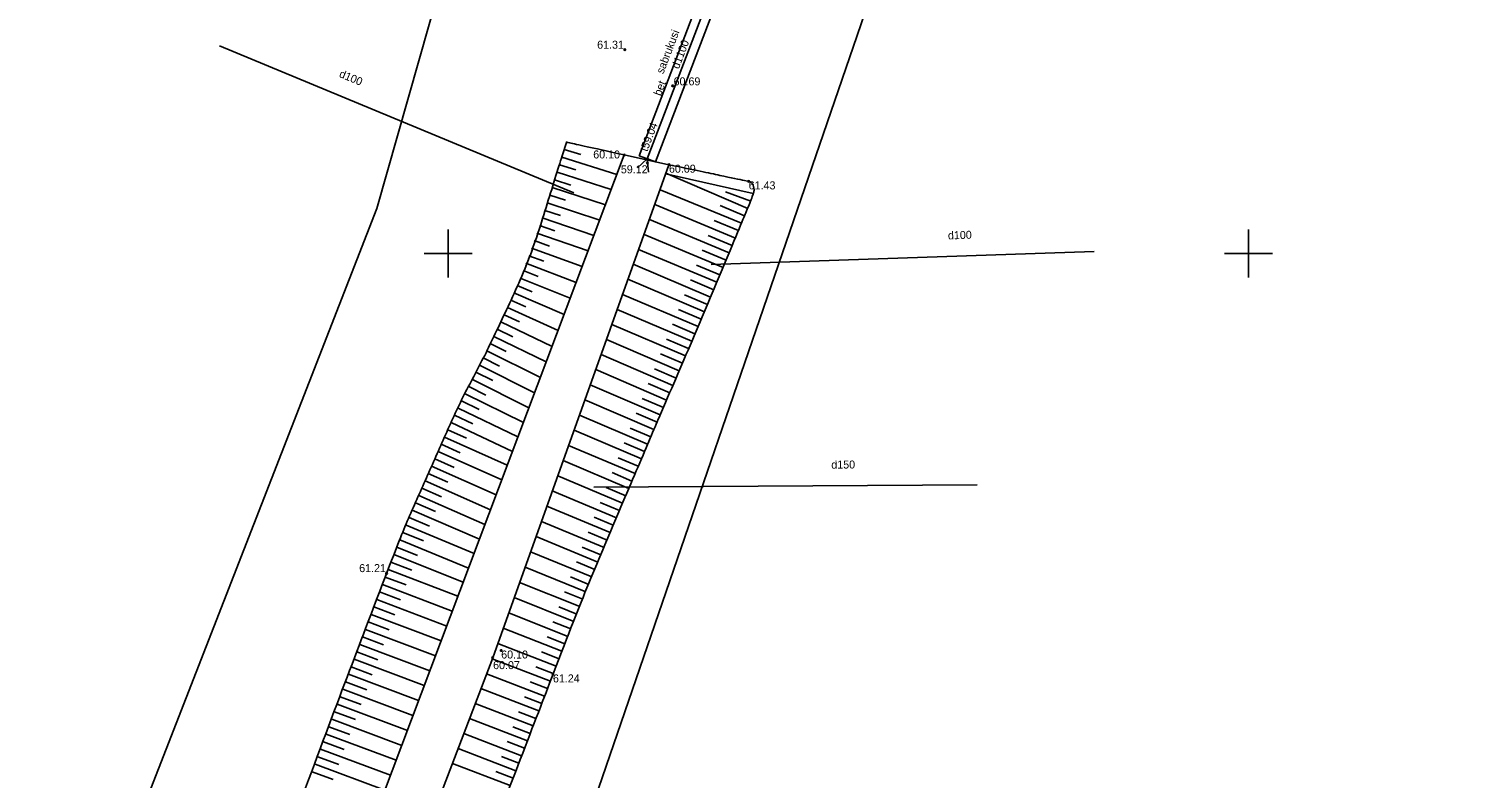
# Model space of a CAD drawing. Extents: x 616607 to 617499, y 408385 to 409695.
# Drawn here: x 617123.8 to 617213.5, y 408917.2 to 408964 of the extents above; entities that cross this region are included whole.
import ezdxf

# ---------------------------------------------------------------- set-up
doc = ezdxf.new("R2010")
doc.units = 0
for name, color, linetype in [('DREN_VADP_####_####_#', 7, 'Continuous'), ('DREN_VADP_####_TKST_#', 7, 'Continuous'), ('GEOD_ELEM_####_####_#', 7, 'Continuous'), ('HIDG_GRAV_####_####_#', 7, 'Continuous'), ('HIDT_CAUR_####_####_#', 7, 'Continuous'), ('HIDT_CAUR_####_TKST_#', 7, 'Continuous'), ('HIDT_CAUR_KONT_####_#', 7, 'Continuous'), ('HIDT_ELEM_####_####_#', 7, 'Continuous'), ('RAMI_UZMR_####_####_#', 7, 'Continuous'), ('RELJ_AATZ_####_TKST_#', 7, 'Continuous'), ('RELJ_ELEM_####_####_#', 7, 'Continuous'), ('RELJ_NOGA_####_####_#', 7, 'Continuous')]:
    doc.layers.add(name, color=color, linetype=linetype)

# ---------------------------------------------------------------- blocks, each defined once
blk = doc.blocks.new('PKT')
at = {"layer": 'RELJ_ELEM_####_####_#'}
blk.add_circle((0, 0), 0.05, dxfattribs=at)
blk = doc.blocks.new('CAURT')
at = {"layer": 'HIDT_ELEM_####_####_#'}
blk.add_lwpolyline([(0.75, -0.374), (0, 0), (0.75, 0.376)], dxfattribs=at)
blk = doc.blocks.new('KRUSTS')
at = {"layer": 'GEOD_ELEM_####_####_#'}
for p, q in [((0, 1.5), (0, 0)), ((-1.5, 0), (0, 0)), ((0, 0), (0, -1.5)), ((0, 0), (1.5, 0))]:
    blk.add_line(p, q, dxfattribs=at)

msp = doc.modelspace()

# ---------------------------------------------------------------- linework, layer by layer
at = {"layer": 'DREN_VADP_####_####_#'}
for points in [[(617157.846, 408953.792), (617135.724, 408962.968)], [(617166.424, 408949.302), (617190.36, 408950.126)], [(617159.093, 408935.401), (617183.042, 408935.548)]]:
    msp.add_lwpolyline(points, dxfattribs=at)
at = {"layer": 'HIDG_GRAV_####_####_#'}
msp.add_lwpolyline([(616957.708, 408604.801), (616964.717, 408618.582), (616997.814, 408672.816), (617082.506, 408751.106), (617088.497, 408760.889), (617116.937, 408835.934), (617137.451, 408884.548), (617152.78, 408924.733), (617163.79, 408955.542), (617160.997, 408956.152), (617115.742, 408836.043), (617088.001, 408760.943), (617081.506, 408751.106), (616997.147, 408673.705), (616963.717, 408618.582), (616956.708, 408604.801)], dxfattribs=at)
at = {"layer": 'HIDT_CAUR_####_####_#'}
msp.add_lwpolyline([(617166.326, 408966.113), (617162.438, 408955.906)], dxfattribs=at)
at = {"layer": 'HIDT_CAUR_KONT_####_#'}
for p, q in [((617165.812, 408966.309), (617161.924, 408956.101)), ((617166.84, 408965.918), (617162.952, 408955.71))]:
    msp.add_line(p, q, dxfattribs=at)
msp.add_lwpolyline([(617161.924, 408956.101), (617162.952, 408955.71)], dxfattribs=at)
at = {"layer": 'RAMI_UZMR_####_####_#'}
for points in [[(617191.828, 409115.62), (617145.545, 408952.8), (617072.809, 408766.141), (616965.332, 408652.076), (616939.432, 408594.661), (616924.839, 408592.467), (616706.433, 408526.081), (616666.426, 408467.691)], [(616666.426, 408467.691), (616675.529, 408457.882), (616687.228, 408463.356), (616723.888, 408465.775), (616753.554, 408507.232), (616948.282, 408568.831), (616981.528, 408608.531), (617014.563, 408672.892), (617101.571, 408748.246), (617213.472, 409074.039)]]:
    msp.add_lwpolyline(points, dxfattribs=at)
at = {"layer": 'RELJ_NOGA_####_####_#'}
for p, q in [((617157.248, 408956.496), (617158.288, 408956.169)), ((617157.349, 408956.818), (617157.349, 408956.818)), ((617157.728, 408956.878), (617157.728, 408956.877)), ((617158.216, 408956.769), (617158.216, 408956.769)), ((617158.705, 408956.661), (617158.704, 408956.66)), ((617159.193, 408956.553), (617159.193, 408956.552)), ((617159.681, 408956.444), (617159.681, 408956.443)), ((617156.948, 408955.542), (617157.972, 408955.22)), ((617157.049, 408955.864), (617157.049, 408955.864)), ((617157.098, 408956.019), (617160.539, 408954.937)), ((617157.199, 408956.341), (617157.2, 408956.341)), ((617160.169, 408956.336), (617160.169, 408956.336)), ((617160.657, 408956.228), (617160.657, 408956.227)), ((617163.79, 408955.542), (617163.79, 408955.541)), ((617156.748, 408954.911), (617156.748, 408954.91)), ((617156.797, 408955.065), (617160.184, 408953.995)), ((617156.899, 408955.387), (617156.9, 408955.387)), ((617169.047, 408953.744), (617163.586, 408954.972)), ((617168.713, 408952.803), (617163.6, 408955.012)), ((617164.279, 408955.44), (617164.279, 408955.44)), ((617164.769, 408955.337), (617164.768, 408955.336)), ((617165.258, 408955.235), (617165.258, 408955.234)), ((617165.747, 408955.132), (617165.747, 408955.131)), ((617166.237, 408955.029), (617166.237, 408955.029)), ((617166.726, 408954.927), (617166.726, 408954.926)), ((617167.215, 408954.824), (617167.215, 408954.824)), ((617167.705, 408954.722), (617167.705, 408954.721)), ((617168.194, 408954.619), (617168.194, 408954.619)), ((617156.444, 408953.958), (617156.444, 408953.958)), ((617156.494, 408954.112), (617159.825, 408953.043)), ((617156.597, 408954.434), (617156.598, 408954.434)), ((617156.646, 408954.589), (617157.653, 408954.267)), ((617168.322, 408951.882), (617163.231, 408953.977)), ((617168.901, 408953.266), (617167.331, 408953.847)), ((617168.684, 408954.516), (617168.683, 408954.515)), ((617156.135, 408953.007), (617156.135, 408953.007)), ((617156.186, 408953.161), (617159.464, 408952.084)), ((617156.29, 408953.482), (617156.291, 408953.482)), ((617156.34, 408953.637), (617157.332, 408953.315)), ((617167.94, 408950.958), (617162.898, 408953.047)), ((617168.513, 408952.345), (617166.984, 408952.989)), ((617155.818, 408952.058), (617155.818, 408952.058)), ((617155.87, 408952.212), (617159.102, 408951.123)), ((617155.977, 408952.532), (617155.978, 408952.532)), ((617156.029, 408952.686), (617157.005, 408952.361)), ((617167.556, 408950.035), (617162.567, 408952.119)), ((617168.131, 408951.42), (617166.611, 408952.048)), ((617155.491, 408951.113), (617155.492, 408951.113)), ((617155.545, 408951.266), (617158.737, 408950.153)), ((617155.656, 408951.585), (617155.657, 408951.585)), ((617155.709, 408951.739), (617156.671, 408951.407)), ((617167.17, 408949.113), (617162.232, 408951.183)), ((617167.748, 408950.497), (617166.244, 408951.123)), ((617155.153, 408950.172), (617155.153, 408950.172)), ((617155.209, 408950.325), (617158.368, 408949.175)), ((617155.324, 408950.642), (617155.325, 408950.642)), ((617155.378, 408950.795), (617156.33, 408950.455)), ((617166.782, 408948.191), (617161.898, 408950.248)), ((617167.363, 408949.574), (617165.874, 408950.198)), ((617154.8, 408949.237), (617154.801, 408949.236)), ((617154.859, 408949.388), (617157.993, 408948.18)), ((617154.978, 408949.704), (617154.979, 408949.703)), ((617155.036, 408949.856), (617155.98, 408949.505)), ((617166.393, 408947.27), (617161.565, 408949.317)), ((617166.976, 408948.652), (617165.503, 408949.272)), ((617154.493, 408948.457), (617157.623, 408947.198)), ((617154.618, 408948.771), (617154.619, 408948.771)), ((617154.678, 408948.922), (617155.618, 408948.555)), ((617166.002, 408946.349), (617161.23, 408948.379)), ((617166.587, 408947.73), (617165.131, 408948.346)), ((617154.109, 408947.534), (617157.243, 408946.19)), ((617154.241, 408947.845), (617154.242, 408947.844)), ((617154.303, 408947.995), (617155.243, 408947.606)), ((617154.432, 408948.307), (617154.432, 408948.307)), ((617165.61, 408945.429), (617160.894, 408947.44)), ((617166.197, 408946.809), (617164.757, 408947.42)), ((617153.706, 408946.619), (617156.863, 408945.18)), ((617153.845, 408946.927), (617153.846, 408946.926)), ((617153.91, 408947.075), (617154.853, 408946.659)), ((617154.045, 408947.385), (617154.046, 408947.385)), ((617153.283, 408945.713), (617156.488, 408944.185)), ((617153.428, 408946.018), (617153.429, 408946.017)), ((617153.497, 408946.165), (617154.451, 408945.72)), ((617153.639, 408946.471), (617153.639, 408946.471)), ((617165.218, 408944.509), (617160.56, 408946.503)), ((617165.806, 408945.889), (617164.383, 408946.494)), ((617152.848, 408944.812), (617156.122, 408943.215)), ((617152.996, 408945.116), (617152.997, 408945.115)), ((617153.067, 408945.262), (617154.038, 408944.792)), ((617153.213, 408945.566), (617153.214, 408945.566)), ((617164.824, 408943.59), (617160.223, 408945.56)), ((617165.414, 408944.969), (617164.008, 408945.57)), ((617152.405, 408943.916), (617155.758, 408942.246)), ((617152.555, 408944.218), (617152.556, 408944.218)), ((617152.627, 408944.364), (617153.62, 408943.871)), ((617152.776, 408944.667), (617152.777, 408944.667)), ((617164.43, 408942.671), (617159.887, 408944.62)), ((617165.021, 408944.05), (617163.632, 408944.644)), ((617151.957, 408943.022), (617155.398, 408941.293)), ((617152.108, 408943.324), (617152.109, 408943.323)), ((617152.181, 408943.469), (617153.2, 408942.958)), ((617152.332, 408943.771), (617152.332, 408943.771)), ((617164.036, 408941.752), (617159.55, 408943.677)), ((617164.627, 408943.131), (617163.256, 408943.719)), ((617151.508, 408942.128), (617155.046, 408940.357)), ((617151.66, 408942.43), (617151.66, 408942.43)), ((617151.732, 408942.575), (617152.779, 408942.049)), ((617151.884, 408942.877), (617151.884, 408942.877)), ((617163.642, 408940.833), (617159.213, 408942.734)), ((617164.233, 408942.211), (617162.879, 408942.792)), ((617151.062, 408941.233), (617154.697, 408939.432)), ((617151.212, 408941.536), (617151.213, 408941.535)), ((617151.284, 408941.681), (617152.36, 408941.143)), ((617151.435, 408941.983), (617151.436, 408941.983)), ((617163.247, 408939.914), (617158.876, 408941.79)), ((617163.839, 408941.293), (617162.502, 408941.866)), ((617150.621, 408940.336), (617154.356, 408938.527)), ((617150.769, 408940.639), (617150.77, 408940.639)), ((617150.84, 408940.785), (617151.945, 408940.241)), ((617150.99, 408941.088), (617150.99, 408941.088)), ((617162.853, 408938.995), (617158.538, 408940.845)), ((617163.444, 408940.374), (617162.124, 408940.94)), ((617150.189, 408939.434), (617154.019, 408937.631)), ((617150.334, 408939.739), (617150.335, 408939.738)), ((617150.404, 408939.885), (617151.539, 408939.343)), ((617150.55, 408940.19), (617150.55, 408940.19)), ((617162.459, 408938.076), (617158.2, 408939.899)), ((617163.05, 408939.455), (617161.747, 408940.013)), ((617149.771, 408938.526), (617153.689, 408936.757)), ((617149.91, 408938.833), (617149.911, 408938.833)), ((617149.978, 408938.98), (617151.141, 408938.444)), ((617150.12, 408939.287), (617150.121, 408939.287)), ((617162.066, 408937.156), (617157.862, 408938.952)), ((617162.656, 408938.535), (617161.37, 408939.086)), ((617149.365, 408937.612), (617153.347, 408935.849)), ((617149.501, 408937.92), (617149.502, 408937.92)), ((617149.567, 408938.069), (617150.754, 408937.544)), ((617149.704, 408938.377), (617149.704, 408938.377)), ((617161.674, 408936.236), (617157.523, 408938.005)), ((617162.263, 408937.616), (617160.993, 408938.158)), ((617148.96, 408936.697), (617152.995, 408934.914)), ((617149.097, 408937.006), (617149.098, 408937.006)), ((617149.162, 408937.154), (617150.365, 408936.623)), ((617149.299, 408937.463), (617149.299, 408937.463)), ((617161.283, 408935.316), (617157.183, 408937.053)), ((617161.87, 408936.696), (617160.617, 408937.231)), ((617148.557, 408935.782), (617152.645, 408933.984)), ((617148.693, 408936.091), (617148.694, 408936.091)), ((617148.758, 408936.24), (617149.976, 408935.701)), ((617148.895, 408936.549), (617148.895, 408936.549)), ((617160.893, 408934.395), (617156.844, 408936.105)), ((617161.478, 408935.776), (617160.241, 408936.302)), ((617148.156, 408934.866), (617152.297, 408933.062)), ((617148.291, 408935.176), (617148.292, 408935.175)), ((617148.356, 408935.324), (617149.59, 408934.784)), ((617148.491, 408935.634), (617148.492, 408935.633)), ((617160.505, 408933.474), (617156.505, 408935.157)), ((617161.088, 408934.856), (617159.866, 408935.373)), ((617147.893, 408934.258), (617147.894, 408934.258)), ((617147.957, 408934.407), (617149.207, 408933.866)), ((617148.091, 408934.717), (617148.091, 408934.717)), ((617160.118, 408932.552), (617156.165, 408934.204)), ((617160.699, 408933.935), (617159.492, 408934.444)), ((617147.5, 408933.339), (617147.501, 408933.338)), ((617147.563, 408933.488), (617148.828, 408932.949)), ((617147.695, 408933.799), (617147.696, 408933.799)), ((617147.759, 408933.948), (617151.954, 408932.152)), ((617159.733, 408931.629), (617155.826, 408933.256)), ((617160.311, 408933.013), (617159.118, 408933.513)), ((617147.113, 408932.416), (617147.114, 408932.416)), ((617147.175, 408932.566), (617148.455, 408932.034)), ((617147.305, 408932.878), (617147.306, 408932.878)), ((617147.368, 408933.028), (617151.613, 408931.245)), ((617159.35, 408930.705), (617155.486, 408932.304)), ((617159.925, 408932.09), (617158.746, 408932.582)), ((617146.735, 408931.491), (617146.736, 408931.49)), ((617146.796, 408931.641), (617148.089, 408931.119)), ((617146.923, 408931.954), (617146.923, 408931.954)), ((617146.984, 408932.104), (617151.271, 408930.338)), ((617158.969, 408929.78), (617155.144, 408931.348)), ((617159.541, 408931.167), (617158.375, 408931.651)), ((617146.366, 408930.561), (617146.367, 408930.561)), ((617146.425, 408930.712), (617147.729, 408930.202)), ((617146.549, 408931.026), (617146.549, 408931.026)), ((617146.609, 408931.177), (617150.938, 408929.455)), ((617158.59, 408928.855), (617154.804, 408930.395)), ((617159.159, 408930.243), (617158.006, 408930.718)), ((617146.008, 408929.628), (617146.009, 408929.627)), ((617146.065, 408929.779), (617147.376, 408929.28)), ((617146.186, 408930.095), (617146.186, 408930.095)), ((617146.244, 408930.246), (617150.606, 408928.574)), ((617158.779, 408929.318), (617157.638, 408929.784)), ((617145.652, 408928.693), (617145.653, 408928.693)), ((617145.71, 408928.845), (617147.022, 408928.347)), ((617145.83, 408929.16), (617145.83, 408929.16)), ((617145.888, 408929.312), (617150.257, 408927.648)), ((617158.215, 408927.928), (617154.464, 408929.445)), ((617158.402, 408928.392), (617157.271, 408928.849)), ((617145.298, 408927.758), (617145.299, 408927.758)), ((617145.355, 408927.91), (617146.668, 408927.413)), ((617145.475, 408928.225), (617145.475, 408928.225)), ((617145.532, 408928.377), (617149.907, 408926.717)), ((617157.842, 408927), (617154.123, 408928.489)), ((617158.028, 408927.464), (617156.907, 408927.915)), ((617144.944, 408926.823), (617144.945, 408926.822)), ((617145.001, 408926.974), (617146.315, 408926.478)), ((617145.121, 408927.29), (617145.121, 408927.29)), ((617145.178, 408927.442), (617149.555, 408925.786)), ((617157.472, 408926.071), (617153.78, 408927.53)), ((617157.656, 408926.536), (617156.545, 408926.979)), ((617144.649, 408926.039), (617145.963, 408925.544)), ((617144.768, 408926.355), (617144.768, 408926.355)), ((617144.825, 408926.507), (617149.204, 408924.853)), ((617157.105, 408925.141), (617153.44, 408926.58)), ((617157.288, 408925.606), (617156.185, 408926.042)), ((617144.296, 408925.103), (617145.611, 408924.609)), ((617144.415, 408925.419), (617144.416, 408925.419)), ((617144.472, 408925.571), (617148.853, 408923.922)), ((617144.591, 408925.887), (617144.592, 408925.886)), ((617156.742, 408924.209), (617153.099, 408925.626)), ((617156.923, 408924.675), (617155.826, 408925.102)), ((617143.945, 408924.166), (617145.26, 408923.674)), ((617144.064, 408924.483), (617144.064, 408924.482)), ((617144.121, 408924.635), (617148.502, 408922.99)), ((617144.239, 408924.951), (617144.24, 408924.95)), ((617156.382, 408923.276), (617152.757, 408924.671)), ((617156.561, 408923.743), (617155.471, 408924.164)), ((617143.595, 408923.23), (617144.909, 408922.739)), ((617143.713, 408923.546), (617143.714, 408923.546)), ((617143.77, 408923.698), (617148.152, 408922.061)), ((617143.888, 408924.014), (617143.889, 408924.014)), ((617156.023, 408922.343), (617152.4, 408923.737)), ((617156.202, 408922.809), (617155.115, 408923.228)), ((617143.363, 408922.609), (617143.364, 408922.609)), ((617143.42, 408922.761), (617147.801, 408921.128)), ((617143.538, 408923.078), (617143.539, 408923.077)), ((617155.663, 408921.41), (617152.044, 408922.803)), ((617143.014, 408921.672), (617143.015, 408921.672)), ((617143.071, 408921.824), (617147.449, 408920.196)), ((617143.189, 408922.141), (617143.19, 408922.14)), ((617143.245, 408922.293), (617144.559, 408921.803)), ((617155.304, 408920.476), (617151.687, 408921.867)), ((617155.843, 408921.876), (617154.757, 408922.294)), ((617142.666, 408920.735), (617142.666, 408920.735)), ((617142.722, 408920.887), (617147.097, 408919.26)), ((617142.84, 408921.204), (617142.841, 408921.203)), ((617142.897, 408921.356), (617144.21, 408920.867)), ((617154.946, 408919.543), (617151.33, 408920.932)), ((617155.484, 408920.943), (617154.398, 408921.361)), ((617142.318, 408919.797), (617142.318, 408919.797)), ((617142.374, 408919.95), (617146.746, 408918.328)), ((617142.492, 408920.266), (617142.493, 408920.266)), ((617142.548, 408920.418), (617143.86, 408919.932)), ((617154.587, 408918.609), (617150.974, 408919.998)), ((617155.125, 408920.01), (617154.04, 408920.427)), ((617141.971, 408918.86), (617141.971, 408918.859)), ((617142.027, 408919.012), (617146.395, 408917.397)), ((617142.144, 408919.328), (617142.145, 408919.328)), ((617142.201, 408919.481), (617143.511, 408918.995)), ((617154.228, 408917.676), (617150.617, 408919.062)), ((617154.766, 408919.076), (617153.682, 408919.493)), ((617141.624, 408917.922), (617141.624, 408917.922)), ((617141.68, 408918.074), (617146.042, 408916.461)), ((617141.797, 408918.391), (617141.798, 408918.39)), ((617141.854, 408918.543), (617143.163, 408918.059)), ((617153.87, 408916.742), (617150.261, 408918.128)), ((617154.408, 408918.143), (617153.324, 408918.559)), ((617141.451, 408917.453), (617141.452, 408917.452)), ((617141.507, 408917.605), (617142.815, 408917.122)), ((617154.049, 408917.209), (617152.966, 408917.625))]:
    msp.add_line(p, q, dxfattribs=at)
for points in [[(616952.11, 408607.531), (616956.151, 408614.166), (616960.13, 408620.838), (616964.128, 408627.499), (616969.357, 408636.209), (616974.533, 408644.951), (616979.755, 408653.666), (616982.367, 408658.027), (616985.018, 408662.364), (616987.709, 408666.677), (616989.056, 408668.838), (616990.438, 408670.976), (616991.835, 408673.105), (616992.534, 408674.172), (616993.243, 408675.231), (616993.95, 408676.293), (616994.657, 408677.356), (616995.377, 408678.409), (616996.104, 408679.46), (616998.164, 408682.436), (617000.493, 408685.215), (617003.037, 408687.806), (617005.59, 408690.406), (617008.236, 408692.879), (617011.016, 408695.214), (617013.812, 408697.562), (617016.632, 408699.88), (617019.423, 408702.233), (617020.817, 408703.408), (617022.221, 408704.57), (617023.595, 408705.77), (617024.962, 408706.965), (617026.3, 408708.194), (617027.642, 408709.417), (617031.797, 408713.202), (617035.92, 408717.024), (617040.083, 408720.8), (617044.243, 408724.572), (617048.471, 408728.267), (617052.642, 408732.025), (617056.824, 408735.794), (617060.981, 408739.59), (617065.093, 408743.436), (617067.159, 408745.369), (617069.191, 408747.335), (617071.208, 408749.318), (617072.22, 408750.314), (617073.221, 408751.32), (617074.226, 408752.322), (617075.234, 408753.328), (617076.23, 408754.338), (617077.212, 408755.375), (617081.698, 408760.112), (617084.989, 408765.985), (617087.243, 408772.093), (617089.541, 408778.321), (617091.528, 408784.634), (617093.829, 408790.846), (617099.646, 408806.547), (617105.384, 408822.279), (617111.331, 408837.932), (617116.967, 408852.766), (617122.795, 408867.526), (617128.465, 408882.346), (617134.52, 408898.17), (617140.109, 408914.165), (617146.15, 408930), (617147.203, 408932.762), (617148.413, 408935.46), (617149.608, 408938.162), (617150.805, 408940.87), (617152.218, 408943.437), (617153.491, 408946.151), (617155.134, 408949.654), (617156.252, 408953.338), (617157.386, 408956.937), (617157.388, 408956.942), (617157.376, 408956.956), (617157.382, 408956.955), (617158.587, 408956.687), (617159.792, 408956.42), (617160.997, 408956.152)], [(617163.79, 408955.542), (617165.45, 408955.194), (617167.11, 408954.846), (617168.77, 408954.498), (617168.913, 408954.468), (617169.034, 408954.324), (617169.074, 408954.183), (617169.128, 408953.99), (617169.08, 408953.773), (617169.007, 408953.587), (617168.835, 408953.148), (617168.665, 408952.708), (617168.483, 408952.272), (617167.485, 408949.894), (617166.495, 408947.512), (617165.486, 408945.138), (617164.477, 408942.762), (617163.444, 408940.395), (617162.435, 408938.019), (617160.416, 408933.265), (617158.392, 408928.513), (617156.542, 408923.692), (617150.713, 408908.507), (617144.931, 408893.305), (617139.111, 408878.118), (617136.201, 408870.523), (617133.294, 408862.928), (617130.378, 408855.336), (617127.463, 408847.744), (617124.504, 408840.168), (617121.547, 408832.592), (617116.624, 408819.98), (617111.621, 408807.399), (617106.663, 408794.801), (617101.918, 408782.741), (617097.386, 408770.604), (617092.68, 408758.522), (617091.748, 408756.128), (617090.638, 408753.8), (617089.099, 408751.701), (617087.891, 408750.055), (617086.512, 408748.607), (617085.075, 408747.191), (617082.094, 408744.254), (617079.138, 408741.303), (617076.078, 408738.453), (617073.02, 408735.605), (617069.97, 408732.751), (617066.861, 408729.96), (617060.644, 408724.38), (617054.349, 408718.89), (617048.124, 408713.32), (617041.902, 408707.753), (617035.717, 408702.149), (617029.576, 408696.491), (617026.506, 408693.662), (617023.563, 408690.704), (617020.596, 408687.763), (617017.626, 408684.818), (617014.683, 408681.855), (617011.931, 408678.697), (617008.517, 408674.776), (617005.359, 408670.661), (617002.288, 408666.476), (616999.318, 408662.428), (616996.36, 408658.374), (616993.424, 408654.302), (616990.492, 408650.235), (616987.575, 408646.161), (616984.691, 408642.059), (616983.288, 408640.063), (616981.951, 408638.02), (616980.703, 408635.922), (616979.453, 408633.819), (616978.237, 408631.7), (616977.033, 408629.572), (616975.83, 408627.444), (616974.65, 408625.305), (616973.452, 408623.174), (616972.259, 408621.052), (616970.984, 408618.974), (616969.729, 408616.893), (616969.613, 408616.701), (616969.41, 408616.592), (616969.29, 408616.383), (616968.995, 408615.872), (616968.948, 408615.291), (616969.02, 408614.761), (616969.09, 408614.251), (616969.19, 408613.683), (616969.493, 408613.251)]]:
    msp.add_open_spline(points, degree=3, dxfattribs=at)

# ---------------------------------------------------------------- block references
at = {"layer": 'GEOD_ELEM_####_####_#'}
for p in [(617150, 408950), (617200, 408950)]:
    msp.add_blockref('KRUSTS', p, dxfattribs=at)
at = {"layer": 'HIDT_ELEM_####_####_#', "rotation": -110.85068912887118}
msp.add_blockref('CAURT', (617162.438, 408955.906), dxfattribs=at)
at = {"layer": 'RELJ_ELEM_####_####_#'}
for p in [(617161.033, 408962.732), (617164.022, 408960.47), (617160.997, 408956.152), (617162.438, 408955.906), (617162.447, 408955.643), (617163.79, 408955.542), (617168.77, 408954.498), (617146.15, 408930), (617153.309, 408925.186), (617152.78, 408924.733), (617156.542, 408923.692)]:
    msp.add_blockref('PKT', p, dxfattribs=at)

# ---------------------------------------------------------------- texts
at = {"layer": 'DREN_VADP_####_TKST_#'}
for s, rotation, p in [('d100', 337.47058, (617143.146, 408961.034)), ('d100', 1.97061, (617181.226, 408950.869)), ('d150', 0.35037, (617173.932, 408936.55))]:
    msp.add_text(s, height=0.5, rotation=rotation, dxfattribs=at).set_placement(p)
at = {"layer": 'HIDT_CAUR_####_TKST_#'}
for s, p in [('sabrukusi', (617163.438, 408961.178)), ('d1100', (617164.403, 408961.485)), ('bet', (617163.284, 408959.801)), ('t59.04', (617162.436, 408956.321))]:
    msp.add_text(s, height=0.5, rotation=69.14931, dxfattribs=at).set_placement(p)
at = {"layer": 'RELJ_AATZ_####_TKST_#'}
for s, p in [('61.31', (617159.305, 408962.789)), ('60.69', (617164.08, 408960.499)), ('60.10', (617159.06, 408955.932)), ('59.12', (617160.784, 408955.001)), ('60.09', (617163.79, 408955.042)), ('61.43', (617168.77, 408953.998)), ('61.21', (617144.439, 408930.085)), ('60.10', (617153.309, 408924.686)), ('60.07', (617152.805, 408924.023)), ('61.24', (617156.542, 408923.192))]:
    msp.add_text(s, height=0.5, dxfattribs=at).set_placement(p)

doc.saveas('drawing.dxf')
